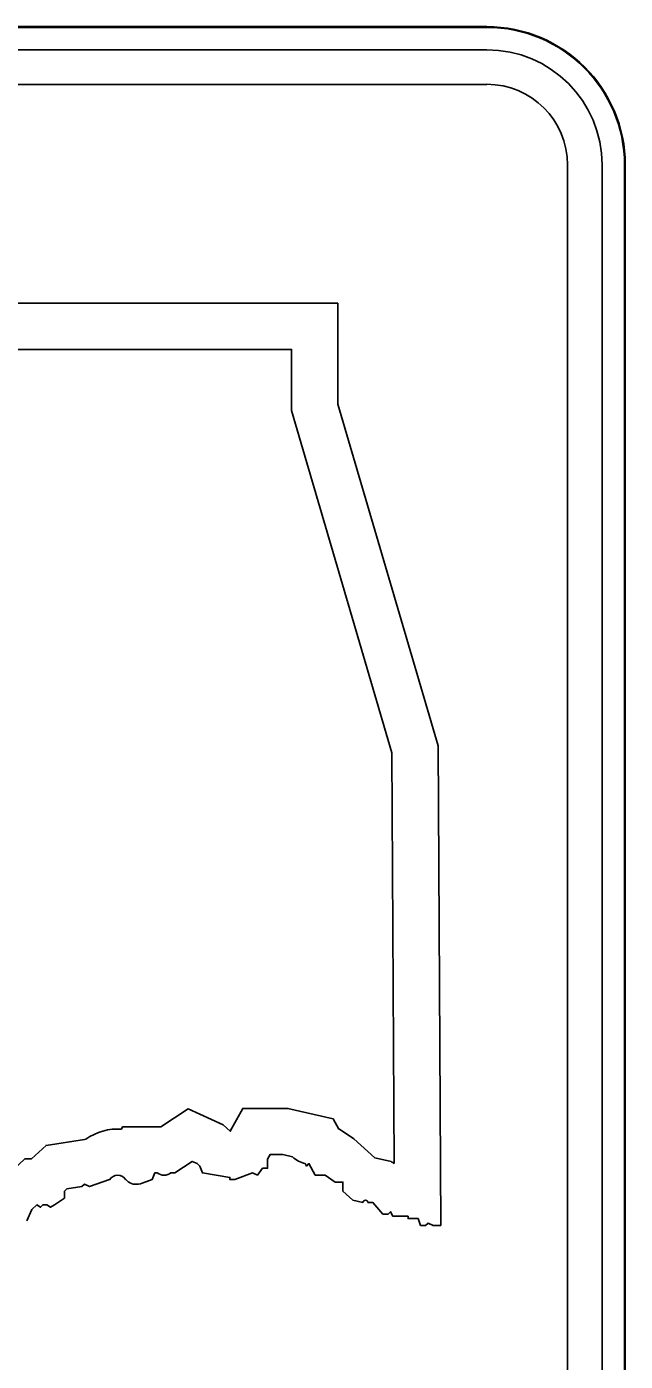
# Model space of a CAD drawing. Extents: x 2149961 to 2150220, y 145114 to 145240.
# Drawn here: x 2150044.668 to 2150045.478, y 145202.64 to 145204.449 of the extents above; entities that cross this region are included whole.
import ezdxf

# ---------------------------------------------------------------- set-up
doc = ezdxf.new("R2010")
doc.units = 0
for name, color, linetype in [('GSBWFILL', 7, 'Continuous'), ('GSCOLORFILL', 7, 'Continuous'), ('GSOUTLINE', 7, 'Continuous')]:
    doc.layers.add(name, color=color, linetype=linetype)

msp = doc.modelspace()

# ---------------------------------------------------------------- linework, layer by layer
at = {"layer": 'GSBWFILL'}
for p, q in [((2150045.291, 145204.449), (2150042.666, 145204.449)), ((2150042.666, 145204.4177), (2150045.291, 145204.4177)), ((2150045.291, 145204.3708), (2150042.666, 145204.3708)), ((2150045.4004, 145201.6365), (2150045.4004, 145204.2615)), ((2150045.4472, 145204.2615), (2150045.4472, 145201.6365)), ((2150045.4785, 145201.6365), (2150045.4785, 145204.2615)), ((2150044.8055, 145202.8829), (2150044.8021, 145202.8861))]:
    msp.add_line(p, q, dxfattribs=at)
for points in [[(2150043.5535, 145203.1279), (2150043.5535, 145203.8041), (2150042.7285, 145203.8041), (2150042.7354, 145204.074), (2150045.0891, 145204.074), (2150045.0891, 145203.9375), (2150045.225, 145203.474), (2150045.2285, 145202.824), (2150045.2183, 145202.824), (2150045.2115, 145202.8271), (2150045.2081, 145202.824), (2150045.2013, 145202.824), (2150045.1979, 145202.8333), (2150045.1844, 145202.8333), (2150045.1844, 145202.8364), (2150045.1639, 145202.8364), (2150045.1606, 145202.8426), (2150045.1572, 145202.8395), (2150045.1503, 145202.8395), (2150045.1367, 145202.8551), (2150045.13, 145202.8551)], [(2150045.1655, 145202.9078), (2150045.1625, 145203.4648), (2150045.0266, 145203.9285), (2150045.0266, 145204.0115), (2150042.7963, 145204.0115), (2150042.7926, 145203.8666), (2150043.616, 145203.8666), (2150043.616, 145203.1837)], [(2150044.7964, 145202.9545), (2150044.7976, 145202.9578), (2150044.8497, 145202.9578), (2150044.8867, 145202.9821), (2150044.9339, 145202.9605), (2150044.9435, 145202.9517), (2150044.9604, 145202.9827), (2150045.0217, 145202.9827), (2150045.0831, 145202.9684), (2150045.0906, 145202.9547), (2150045.0915, 145202.9547), (2150045.1108, 145202.9416), (2150045.1394, 145202.9155), (2150045.1615, 145202.9106)], [(2150044.3221, 145202.9571), (2150044.3363, 145202.9409), (2150044.3505, 145202.9539), (2150044.3813, 145202.9677), (2150044.4142, 145202.9315), (2150044.4374, 145202.9734), (2150044.498, 145202.9734), (2150044.5112, 145202.9673), (2150044.5168, 145202.961), (2150044.5853, 145202.961), (2150044.6489, 145202.9263), (2150044.6489, 145202.8991), (2150044.6654, 145202.9144), (2150044.6743, 145202.9144), (2150044.6941, 145202.9325), (2150044.7463, 145202.9406), (2150044.7478, 145202.9411)], [(2150045.028, 145202.917), (2150045.0145, 145202.9202), (2150044.9975, 145202.9202), (2150044.994, 145202.9139), (2150044.994, 145202.9015), (2150044.9873, 145202.9015), (2150044.9804, 145202.8922), (2150044.9737, 145202.8953), (2150044.9499, 145202.8861), (2150044.943, 145202.8861), (2150044.943, 145202.8892), (2150044.9058, 145202.8953), (2150044.9024, 145202.9046), (2150044.8989, 145202.9078), (2150044.8921, 145202.9109), (2150044.8684, 145202.8953), (2150044.8632, 145202.8953)], [(2150045.1232, 145202.8551), (2150045.1096, 145202.8581), (2150045.096, 145202.8705), (2150045.096, 145202.8829), (2150045.0858, 145202.8829), (2150045.0722, 145202.8922), (2150045.0586, 145202.8922), (2150045.0501, 145202.9078), (2150045.0467, 145202.9046), (2150045.045, 145202.9078)], [(2150044.8446, 145202.8953), (2150044.8412, 145202.8953), (2150044.8377, 145202.8861), (2150044.8242, 145202.8814)], [(2150044.78, 145202.8861), (2150044.7528, 145202.8768), (2150044.7461, 145202.8798), (2150044.7426, 145202.8768), (2150044.7223, 145202.8736), (2150044.7189, 145202.8705), (2150044.7189, 145202.8612), (2150044.7053, 145202.8519), (2150044.7002, 145202.8488), (2150044.6951, 145202.8519), (2150044.6899, 145202.8519), (2150044.6866, 145202.8488), (2150044.6815, 145202.8519), (2150044.6748, 145202.8457), (2150044.6679, 145202.8302)]]:
    msp.add_lwpolyline(points, dxfattribs=at)
for centre, radius, start, end in [((2150045.291, 145204.2615), 0.1875, 0, 90), ((2150045.291, 145204.2615), 0.1562, 0, 90), ((2150045.291, 145204.2615), 0.1094, 0, 90), ((2150044.7911, 145202.8793), 0.0754, 85.9278, 124.981), ((2150045.053, 145202.9428), 0.0359, 225.7663, 257.1071), ((2150045.1266, 145202.8547), 0.0659, 53.7633, 57.9872), ((2150044.7911, 145202.8793), 0.0129, 31.5228, 148.4772), ((2150044.8539, 145202.9076), 0.0154, 232.7463, 307.2537), ((2150044.8163, 145202.9), 0.0202, 237.6608, 292.7507), ((2150045.1266, 145202.8547), 0.0034, 6.4209, 173.5791)]:
    msp.add_arc(centre, radius, start, end, dxfattribs=at)
at = {"layer": 'GSCOLORFILL'}
for p, q in [((2150045.291, 145204.449), (2150042.666, 145204.449)), ((2150042.666, 145204.449), (2150045.291, 145204.449)), ((2150045.291, 145204.448), (2150042.666, 145204.448)), ((2150042.666, 145204.4177), (2150045.291, 145204.4177)), ((2150045.291, 145204.3708), (2150042.666, 145204.3708)), ((2150045.4004, 145201.6365), (2150045.4004, 145204.2615)), ((2150045.4472, 145204.2615), (2150045.4472, 145201.6365)), ((2150045.4775, 145201.6365), (2150045.4775, 145204.2615)), ((2150045.4785, 145201.6365), (2150045.4785, 145204.2615)), ((2150045.4785, 145204.2615), (2150045.4785, 145201.6365)), ((2150044.8055, 145202.8829), (2150044.8021, 145202.8861))]:
    msp.add_line(p, q, dxfattribs=at)
for points in [[(2150043.5535, 145203.1279), (2150043.5535, 145203.8041), (2150042.7285, 145203.8041), (2150042.7354, 145204.074), (2150045.0891, 145204.074), (2150045.0891, 145203.9375), (2150045.225, 145203.474), (2150045.2285, 145202.824), (2150045.2183, 145202.824), (2150045.2115, 145202.8271), (2150045.2081, 145202.824), (2150045.2013, 145202.824), (2150045.1979, 145202.8333), (2150045.1844, 145202.8333), (2150045.1844, 145202.8364), (2150045.1639, 145202.8364), (2150045.1606, 145202.8426), (2150045.1572, 145202.8395), (2150045.1503, 145202.8395), (2150045.1367, 145202.8551), (2150045.13, 145202.8551)], [(2150045.1655, 145202.9078), (2150045.1625, 145203.4648), (2150045.0266, 145203.9285), (2150045.0266, 145204.0115), (2150042.7963, 145204.0115), (2150042.7926, 145203.8666), (2150043.616, 145203.8666), (2150043.616, 145203.1837)], [(2150044.7964, 145202.9545), (2150044.7976, 145202.9578), (2150044.8497, 145202.9578), (2150044.8867, 145202.9821), (2150044.9339, 145202.9605), (2150044.9435, 145202.9517), (2150044.9604, 145202.9827), (2150045.0217, 145202.9827), (2150045.0831, 145202.9684), (2150045.0906, 145202.9547), (2150045.0915, 145202.9547), (2150045.1108, 145202.9416), (2150045.1394, 145202.9155), (2150045.1615, 145202.9106)], [(2150044.3221, 145202.9571), (2150044.3363, 145202.9409), (2150044.3505, 145202.9539), (2150044.3813, 145202.9677), (2150044.4142, 145202.9315), (2150044.4374, 145202.9734), (2150044.498, 145202.9734), (2150044.5112, 145202.9673), (2150044.5168, 145202.961), (2150044.5853, 145202.961), (2150044.6489, 145202.9263), (2150044.6489, 145202.8991), (2150044.6654, 145202.9144), (2150044.6743, 145202.9144), (2150044.6941, 145202.9325), (2150044.7463, 145202.9406), (2150044.7478, 145202.9411)], [(2150045.028, 145202.917), (2150045.0145, 145202.9202), (2150044.9975, 145202.9202), (2150044.994, 145202.9139), (2150044.994, 145202.9015), (2150044.9873, 145202.9015), (2150044.9804, 145202.8922), (2150044.9737, 145202.8953), (2150044.9499, 145202.8861), (2150044.943, 145202.8861), (2150044.943, 145202.8892), (2150044.9058, 145202.8953), (2150044.9024, 145202.9046), (2150044.8989, 145202.9078), (2150044.8921, 145202.9109), (2150044.8684, 145202.8953), (2150044.8632, 145202.8953)], [(2150045.1232, 145202.8551), (2150045.1096, 145202.8581), (2150045.096, 145202.8705), (2150045.096, 145202.8829), (2150045.0858, 145202.8829), (2150045.0722, 145202.8922), (2150045.0586, 145202.8922), (2150045.0501, 145202.9078), (2150045.0467, 145202.9046), (2150045.045, 145202.9078)], [(2150044.8446, 145202.8953), (2150044.8412, 145202.8953), (2150044.8377, 145202.8861), (2150044.8242, 145202.8814)], [(2150044.78, 145202.8861), (2150044.7528, 145202.8768), (2150044.7461, 145202.8798), (2150044.7426, 145202.8768), (2150044.7223, 145202.8736), (2150044.7189, 145202.8705), (2150044.7189, 145202.8612), (2150044.7053, 145202.8519), (2150044.7002, 145202.8488), (2150044.6951, 145202.8519), (2150044.6899, 145202.8519), (2150044.6866, 145202.8488), (2150044.6815, 145202.8519), (2150044.6748, 145202.8457), (2150044.6679, 145202.8302)]]:
    msp.add_lwpolyline(points, dxfattribs=at)
for centre, radius, start, end in [((2150045.291, 145204.2615), 0.1875, 0, 90), ((2150045.291, 145204.2615), 0.1875, 0, 90), ((2150045.291, 145204.2615), 0.1865, 0, 90), ((2150045.291, 145204.2615), 0.1562, 0, 90), ((2150045.291, 145204.2615), 0.1094, 0, 90), ((2150044.7911, 145202.8793), 0.0754, 85.9278, 124.981), ((2150045.053, 145202.9428), 0.0359, 225.7663, 257.1071), ((2150045.1266, 145202.8547), 0.0659, 53.7633, 57.9872), ((2150044.7911, 145202.8793), 0.0129, 31.5228, 148.4772), ((2150044.8539, 145202.9076), 0.0154, 232.7463, 307.2537), ((2150044.8163, 145202.9), 0.0202, 237.6608, 292.7507), ((2150045.1266, 145202.8547), 0.0034, 6.4209, 173.5791)]:
    msp.add_arc(centre, radius, start, end, dxfattribs=at)
at = {"layer": 'GSOUTLINE'}
for p, q in [((2150045.291, 145204.449), (2150042.666, 145204.449)), ((2150045.291, 145204.4177), (2150042.666, 145204.4177)), ((2150045.291, 145204.3708), (2150042.666, 145204.3708)), ((2150045.4004, 145201.6365), (2150045.4004, 145204.2615)), ((2150045.4472, 145201.6365), (2150045.4472, 145204.2615)), ((2150045.4785, 145201.6365), (2150045.4785, 145204.2615)), ((2150044.8055, 145202.8829), (2150044.8021, 145202.8861))]:
    msp.add_line(p, q, dxfattribs=at)
for points in [[(2150043.5535, 145203.1279), (2150043.5535, 145203.8041), (2150042.7285, 145203.8041), (2150042.7354, 145204.074), (2150045.0891, 145204.074), (2150045.0891, 145203.9375), (2150045.225, 145203.474), (2150045.2285, 145202.824), (2150045.2183, 145202.824), (2150045.2115, 145202.8271), (2150045.2081, 145202.824), (2150045.2013, 145202.824), (2150045.1979, 145202.8333), (2150045.1844, 145202.8333), (2150045.1844, 145202.8364), (2150045.1639, 145202.8364), (2150045.1606, 145202.8426), (2150045.1572, 145202.8395), (2150045.1503, 145202.8395), (2150045.1367, 145202.8551), (2150045.13, 145202.8551)], [(2150043.616, 145203.1837), (2150043.616, 145203.8666), (2150042.7926, 145203.8666), (2150042.7963, 145204.0115), (2150045.0266, 145204.0115), (2150045.0266, 145203.9285), (2150045.1625, 145203.4648), (2150045.1655, 145202.9078)], [(2150045.1615, 145202.9106), (2150045.1394, 145202.9155), (2150045.1108, 145202.9416), (2150045.0915, 145202.9547), (2150045.0906, 145202.9547), (2150045.0831, 145202.9684), (2150045.0217, 145202.9827), (2150044.9604, 145202.9827), (2150044.9435, 145202.9517), (2150044.9339, 145202.9605), (2150044.8867, 145202.9821), (2150044.8497, 145202.9578), (2150044.7976, 145202.9578), (2150044.7964, 145202.9545)], [(2150044.7478, 145202.9411), (2150044.7463, 145202.9406), (2150044.6941, 145202.9325), (2150044.6743, 145202.9144), (2150044.6654, 145202.9144), (2150044.6489, 145202.8991)], [(2150045.028, 145202.917), (2150045.0145, 145202.9202), (2150044.9975, 145202.9202), (2150044.994, 145202.9139), (2150044.994, 145202.9015), (2150044.9873, 145202.9015), (2150044.9804, 145202.8922), (2150044.9737, 145202.8953), (2150044.9499, 145202.8861), (2150044.943, 145202.8861), (2150044.943, 145202.8892), (2150044.9058, 145202.8953), (2150044.9024, 145202.9046), (2150044.8989, 145202.9078), (2150044.8921, 145202.9109), (2150044.8684, 145202.8953), (2150044.8632, 145202.8953)], [(2150045.1232, 145202.8551), (2150045.1096, 145202.8581), (2150045.096, 145202.8705), (2150045.096, 145202.8829), (2150045.0858, 145202.8829), (2150045.0722, 145202.8922), (2150045.0586, 145202.8922), (2150045.0501, 145202.9078), (2150045.0467, 145202.9046), (2150045.045, 145202.9078)], [(2150044.8446, 145202.8953), (2150044.8412, 145202.8953), (2150044.8377, 145202.8861), (2150044.8242, 145202.8814)], [(2150044.78, 145202.8861), (2150044.7528, 145202.8768), (2150044.7461, 145202.8798), (2150044.7426, 145202.8768), (2150044.7223, 145202.8736), (2150044.7189, 145202.8705), (2150044.7189, 145202.8612), (2150044.7053, 145202.8519), (2150044.7002, 145202.8488), (2150044.6951, 145202.8519), (2150044.6899, 145202.8519)], [(2150044.6899, 145202.8519), (2150044.6866, 145202.8488), (2150044.6815, 145202.8519), (2150044.6748, 145202.8457), (2150044.6679, 145202.8302)]]:
    msp.add_lwpolyline(points, dxfattribs=at)
for centre, radius, start, end in [((2150045.291, 145204.2615), 0.1875, 0, 90), ((2150045.291, 145204.2615), 0.1562, 0, 90), ((2150045.291, 145204.2615), 0.1094, 0, 90), ((2150044.7911, 145202.8793), 0.0754, 85.9278, 124.981), ((2150045.053, 145202.9428), 0.0359, 225.7663, 257.1071), ((2150045.1266, 145202.8547), 0.0659, 53.7633, 57.9872), ((2150044.7911, 145202.8793), 0.0129, 31.5228, 148.4772), ((2150044.8539, 145202.9076), 0.0154, 232.7463, 307.2537), ((2150044.8163, 145202.9), 0.0202, 237.6608, 292.7507), ((2150045.1266, 145202.8547), 0.0034, 6.4209, 173.5791)]:
    msp.add_arc(centre, radius, start, end, dxfattribs=at)

doc.saveas('drawing.dxf')
